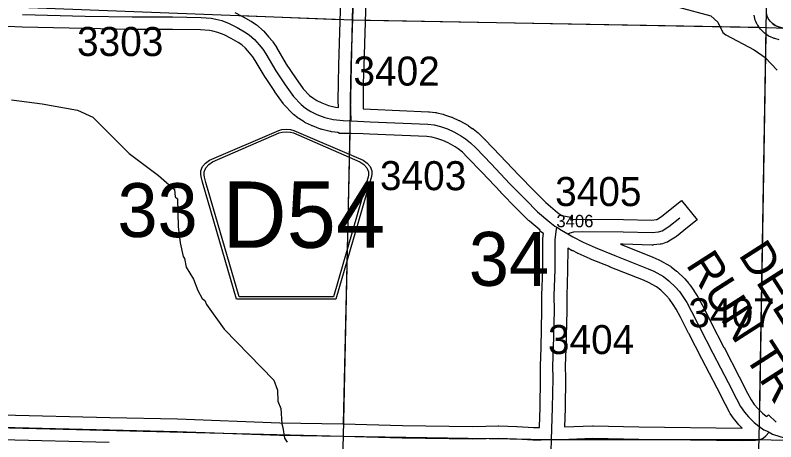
# Model space of a CAD drawing. Extents: x -157.2 to -99.3, y 12.2 to 46.2.
# Drawn here: x -126.843 to -125.008, y 22.393 to 23.422 of the extents above; entities that cross this region are included whole.
import ezdxf

# ---------------------------------------------------------------- set-up
doc = ezdxf.new("R2010")
doc.units = 0
for name, color, linetype in [('tdCoHydroRiver', 7, 'Continuous'), ('tdCoSecRdNmbr', 7, 'Continuous'), ('tdCoSecRdTxt', 7, 'Continuous'), ('tdCoSecRteBand', 7, 'Continuous'), ('tdCoSecRteCL', 7, 'Continuous'), ('tdCoSectLine', 7, 'Continuous'), ('tdCoSectLinePart', 7, 'Continuous'), ('tdCoSectNmbr', 7, 'Continuous'), ('tdCoShieldCoRteHrd', 7, 'Continuous'), ('tdCoSurfAsphalt', 7, 'Continuous'), ('tdCoSurfEarth', 7, 'Continuous'), ('tdCoSurfGravel', 7, 'Continuous'), ('tdCoTwpBndryShd', 7, 'Continuous')]:
    doc.layers.add(name, color=color, linetype=linetype)

msp = doc.modelspace()

# ---------------------------------------------------------------- linework, layer by layer
at = {"layer": 'tdCoHydroRiver'}
for points in [[(-125.2432, 23.4414), (-125.165, 23.4202), (-125.148, 23.4055), (-125.1361, 23.3799), (-125.1284, 23.375), (-125.06, 23.3383), (-125.0337, 23.3201), (-125.0046, 23.2893)], [(-126.8515, 23.2179), (-126.7776, 23.2079), (-126.6928, 23.1928), (-126.6554, 23.176), (-126.568, 23.0882), (-126.4969, 23.0357), (-126.4584, 23.0014), (-126.4574, 22.984), (-126.4512, 22.9791), (-126.4499, 22.9128), (-126.4448, 22.8732), (-126.4378, 22.8399), (-126.4348, 22.835), (-126.4307, 22.8144), (-126.4126, 22.7855), (-126.4023, 22.7583), (-126.3918, 22.7391), (-126.3857, 22.7342), (-126.3812, 22.7246), (-126.3387, 22.665), (-126.2192, 22.5416), (-126.2104, 22.5177), (-126.2096, 22.4908), (-126.2022, 22.4732), (-126.2001, 22.4369), (-126.1972, 22.4273), (-126.1932, 22.402), (-126.1872, 22.3923)]]:
    msp.add_lwpolyline(points, dxfattribs=at)
at = {"layer": 'tdCoSecRteBand'}
for points in [[(-126.0633, 23.1995), (-126.0638, 23.2159), (-126.0638, 23.2165), (-126.0638, 23.217), (-126.0633, 23.2577), (-126.0633, 23.2579), (-126.0633, 23.2581), (-126.0623, 23.3015), (-126.0623, 23.3016), (-126.0623, 23.3018), (-126.0571, 23.461)], [(-125.9971, 23.4591), (-126.0023, 23.2999), (-126.0033, 23.2569), (-126.0038, 23.2169), (-126.0032, 23.1959), (-125.9856, 23.1951), (-125.9856, 23.1951), (-125.9856, 23.1951), (-125.846, 23.1892), (-125.8449, 23.1892), (-125.8438, 23.189), (-125.829, 23.1873), (-125.8272, 23.1871), (-125.8255, 23.1867), (-125.8102, 23.183), (-125.8088, 23.1826), (-125.8074, 23.1821), (-125.7904, 23.1762), (-125.7891, 23.1758), (-125.7879, 23.1752), (-125.7726, 23.1683), (-125.7713, 23.1678), (-125.7702, 23.1671), (-125.7514, 23.1565), (-125.7504, 23.1559), (-125.7494, 23.1552), (-125.7403, 23.1491), (-125.7394, 23.1485), (-125.7385, 23.1478), (-125.726, 23.138), (-125.7247, 23.1369), (-125.7235, 23.1358), (-125.7099, 23.1224), (-125.7095, 23.1221), (-125.7092, 23.1217), (-125.6732, 23.084), (-125.6731, 23.084), (-125.6731, 23.0839), (-125.6282, 23.0363), (-125.591, 22.9984), (-125.5629, 22.9703), (-125.5345, 22.9463), (-125.5252, 22.9391), (-125.502, 22.9353), (-125.5031, 22.9283), (-125.5023, 22.9285), (-125.4994, 22.9293), (-125.4963, 22.9294), (-125.4753, 22.9301), (-125.4747, 22.9301), (-125.4741, 22.9301), (-125.3759, 22.9294), (-125.3756, 22.9294), (-125.3754, 22.9294), (-125.3076, 22.9277), (-125.297, 22.9289), (-125.2948, 22.9296), (-125.2838, 22.9365), (-125.2588, 22.9566), (-125.2354, 22.9753), (-125.1978, 22.9286), (-125.2212, 22.9098), (-125.2476, 22.8886), (-125.249, 22.8875), (-125.2505, 22.8865), (-125.2663, 22.8767), (-125.2695, 22.8746), (-125.2732, 22.8735), (-125.2818, 22.8708), (-125.2846, 22.8699), (-125.2875, 22.8696), (-125.303, 22.8678), (-125.305, 22.8676), (-125.3071, 22.8677), (-125.3766, 22.8694), (-125.3831, 22.8694), (-125.305, 22.8384), (-125.3048, 22.8383), (-125.3045, 22.8382), (-125.2904, 22.8323), (-125.2888, 22.8316), (-125.2873, 22.8308), (-125.2642, 22.8177), (-125.2621, 22.8165), (-125.2603, 22.8151), (-125.2475, 22.805), (-125.2463, 22.804), (-125.2452, 22.803), (-125.2294, 22.7877), (-125.2286, 22.7869), (-125.2278, 22.786), (-125.2182, 22.7752), (-125.2169, 22.7737), (-125.2158, 22.772), (-125.2061, 22.7577), (-125.206, 22.7576), (-125.2059, 22.7574), (-125.198, 22.7453), (-125.1974, 22.7444), (-125.1969, 22.7434), (-125.185, 22.7219), (-125.1848, 22.7214), (-125.1845, 22.7209), (-125.1649, 22.6819), (-125.1332, 22.6209), (-125.1331, 22.6209), (-125.1331, 22.6208), (-125.0966, 22.5501), (-125.0966, 22.55), (-125.0966, 22.55), (-125.0764, 22.5107), (-125.0677, 22.4942), (-125.0602, 22.4832), (-125.0518, 22.4732), (-125.0406, 22.462), (-125.0318, 22.455), (-125.03, 22.4538), (-125.0255, 22.4585), (-125.007, 22.4408)], [(-126.3135, 23.4287), (-126.2943, 23.4191), (-126.2935, 23.4187), (-126.2927, 23.4182), (-126.2744, 23.4076), (-126.2736, 23.4072), (-126.2728, 23.4066), (-126.2617, 23.3992), (-126.2602, 23.3982), (-126.2588, 23.397), (-126.2462, 23.3861), (-126.2446, 23.3847), (-126.2431, 23.3831), (-126.232, 23.3702), (-126.232, 23.3702), (-126.232, 23.3702), (-126.2226, 23.3594), (-126.2211, 23.3576), (-126.2199, 23.3556), (-126.213, 23.3445), (-126.2128, 23.3442), (-126.2126, 23.344), (-126.1889, 23.3039), (-126.1671, 23.2711), (-126.1484, 23.2447), (-126.1329, 23.2286), (-126.125, 23.2224), (-126.1153, 23.2161), (-126.1036, 23.2105), (-126.0871, 23.2043), (-126.0706, 23.2004), (-126.0633, 23.1995)], [(-125.0002, 23.3624), (-125.0108, 23.3656), (-125.0123, 23.3661), (-125.0137, 23.3667), (-125.0213, 23.3699), (-125.024, 23.371), (-125.0264, 23.3726), (-125.033, 23.377), (-125.0352, 23.3785), (-125.0371, 23.3803), (-125.0402, 23.3832), (-125.0428, 23.3857), (-125.0454, 23.3882), (-125.0473, 23.3912), (-125.0517, 23.3981), (-125.0528, 23.3997), (-125.0536, 23.4014), (-125.0561, 23.4066), (-125.0578, 23.4102), (-125.0585, 23.4141), (-125.06, 23.4222)], [(-126.0038, 23.1358), (-126.0327, 23.137), (-126.0617, 23.1363), (-126.0618, 23.1383), (-126.0637, 23.1383), (-126.0637, 23.1391), (-126.0796, 23.1411), (-126.0812, 23.1413), (-126.0828, 23.1416), (-126.1027, 23.1463), (-126.1047, 23.1468), (-126.1065, 23.1475), (-126.126, 23.1549), (-126.1272, 23.1553), (-126.1282, 23.1558), (-126.1428, 23.1627), (-126.1446, 23.1636), (-126.1462, 23.1646), (-126.1588, 23.1728), (-126.16, 23.1735), (-126.1611, 23.1744), (-126.1717, 23.1828), (-126.1733, 23.1841), (-126.1747, 23.1855), (-126.1932, 23.2048), (-126.1948, 23.2064), (-126.1961, 23.2083), (-126.2163, 23.2369), (-126.2166, 23.2372), (-126.2168, 23.2376), (-126.2393, 23.2714), (-126.2397, 23.272), (-126.2401, 23.2726), (-126.2641, 23.3131), (-126.2696, 23.3219), (-126.2774, 23.331), (-126.2871, 23.3421), (-126.2966, 23.3503), (-126.3054, 23.3562), (-126.322, 23.3659), (-126.3391, 23.3744), (-126.3541, 23.3803), (-126.3658, 23.3834), (-126.3742, 23.3849), (-126.396, 23.3867), (-126.4638, 23.3877), (-126.5607, 23.3877), (-126.561, 23.3877), (-126.5613, 23.3877), (-126.675, 23.3897), (-126.6751, 23.3897), (-126.6752, 23.3897), (-126.8258, 23.3934), (-126.8261, 23.3934), (-126.8263, 23.3934), (-126.9143, 23.3968)], [(-126.8743, 22.4581), (-126.6145, 22.4517), (-126.4518, 22.4482), (-126.4515, 22.4482), (-126.4513, 22.4482), (-126.2043, 22.4393), (-126.0524, 22.4369), (-126.0522, 22.4369), (-126.052, 22.4369), (-125.9089, 22.4327), (-125.74, 22.43), (-125.708, 22.4312), (-125.7078, 22.4312), (-125.7077, 22.4312), (-125.6781, 22.4319), (-125.6771, 22.432), (-125.6761, 22.4319), (-125.6325, 22.4302), (-125.6322, 22.4302), (-125.632, 22.4302), (-125.5929, 22.428), (-125.578, 22.4278), (-125.578, 22.4294), (-125.5765, 22.4755), (-125.5755, 22.546), (-125.576, 22.5752), (-125.576, 22.5759), (-125.576, 22.5767), (-125.5745, 22.6199), (-125.5723, 22.7103), (-125.5725, 22.7456), (-125.5725, 22.7463), (-125.5725, 22.7469), (-125.5703, 22.8081), (-125.5701, 22.8806), (-125.5701, 22.882), (-125.5699, 22.8834), (-125.5688, 22.8953), (-125.5778, 22.901), (-125.5764, 22.9032), (-125.6025, 22.9252), (-125.6035, 22.926), (-125.6044, 22.9269), (-125.6335, 22.956), (-125.6336, 22.9561), (-125.6337, 22.9562), (-125.6712, 22.9945), (-125.6714, 22.9947), (-125.6716, 22.9949), (-125.7167, 23.0427), (-125.7523, 23.08), (-125.7643, 23.0918), (-125.7747, 23.1), (-125.782, 23.1049), (-125.7985, 23.1142), (-125.8113, 23.12), (-125.8257, 23.125), (-125.8378, 23.1279), (-125.8497, 23.1293), (-125.9882, 23.1352), (-126.0038, 23.1358)], [(-125.0898, 22.426), (-125.0895, 22.426), (-125.0952, 22.4317), (-125.0961, 22.4327), (-125.097, 22.4337), (-125.1071, 22.4458), (-125.108, 22.4468), (-125.1087, 22.448), (-125.1181, 22.4616), (-125.1191, 22.463), (-125.12, 22.4646), (-125.1296, 22.4829), (-125.1297, 22.483), (-125.1298, 22.4832), (-125.15, 22.5226), (-125.1864, 22.5933), (-125.2182, 22.6544), (-125.2183, 22.6546), (-125.2184, 22.6548), (-125.2379, 22.6935), (-125.2489, 22.7134), (-125.2561, 22.7244), (-125.2644, 22.7369), (-125.272, 22.7454), (-125.2858, 22.7588), (-125.2956, 22.7666), (-125.3153, 22.7776), (-125.3275, 22.7828), (-125.4078, 22.8147), (-125.4079, 22.8148), (-125.408, 22.8148), (-125.4549, 22.8338), (-125.4554, 22.834), (-125.4559, 22.8342), (-125.485, 22.8473), (-125.4856, 22.8476), (-125.4862, 22.8479), (-125.4988, 22.8542), (-125.4993, 22.8534), (-125.5101, 22.8598), (-125.5103, 22.8074), (-125.5103, 22.8069), (-125.5103, 22.8064), (-125.5125, 22.7454), (-125.5123, 22.7103), (-125.5123, 22.7098), (-125.5123, 22.7093), (-125.5145, 22.6183), (-125.5145, 22.6182), (-125.5145, 22.618), (-125.516, 22.5754), (-125.5155, 22.5466), (-125.5155, 22.5461), (-125.5155, 22.5457), (-125.5165, 22.4744), (-125.5165, 22.4741), (-125.5165, 22.4738), (-125.518, 22.4293), (-125.4503, 22.4317), (-125.4494, 22.4317), (-125.4485, 22.4317), (-125.3384, 22.4292), (-125.0898, 22.426)], [(-126.6159, 22.3917), (-126.8758, 22.3981)]]:
    msp.add_lwpolyline(points, dxfattribs=at)
at = {"layer": 'tdCoSecRteCL'}
for points in [[(-126.0325, 23.1671), (-126.0338, 23.2167), (-126.0333, 23.2574), (-126.0323, 23.3008), (-126.0271, 23.4601), (-126.0234, 23.5824), (-126.0224, 23.6261), (-126.0205, 23.7804), (-126.0163, 23.884), (-126.0158, 23.9568), (-126.0113, 24.1207), (-126.0108, 24.1863), (-126.0076, 24.2865), (-126.0039, 24.3824), (-126.0041, 24.4144)], [(-124.5269, 23.3752), (-124.5476, 23.3763), (-124.5922, 23.379), (-124.6721, 23.3803), (-124.8058, 23.3854), (-124.9072, 23.3862), (-124.9915, 23.3911), (-125.0021, 23.3943), (-125.0097, 23.3975), (-125.0164, 23.402), (-125.0195, 23.4049), (-125.0221, 23.4074), (-125.0265, 23.4143), (-125.029, 23.4195), (-125.0305, 23.4276), (-125.0309, 23.437), (-125.0287, 23.4932), (-125.0282, 23.5857), (-125.0285, 23.6607), (-125.0243, 23.7583), (-125.0223, 23.8358), (-125.0208, 23.9531), (-125.0196, 24.0387)], [(-126.8251, 23.4234), (-126.6744, 23.4197), (-126.5607, 23.4177), (-126.4636, 23.4177), (-126.3945, 23.4167), (-126.3704, 23.4147), (-126.3593, 23.4127), (-126.3447, 23.4088), (-126.327, 23.4019), (-126.3077, 23.3923), (-126.2895, 23.3817), (-126.2784, 23.3743), (-126.2658, 23.3634), (-126.2547, 23.3506), (-126.2453, 23.3398), (-126.2384, 23.3287), (-126.2143, 23.288), (-126.1918, 23.2542), (-126.1716, 23.2256), (-126.1531, 23.2063), (-126.1425, 23.198), (-126.1299, 23.1898), (-126.1154, 23.1829), (-126.0959, 23.1755), (-126.0759, 23.1708), (-126.052, 23.1679), (-126.0325, 23.1671)], [(-126.0325, 23.1671), (-125.9869, 23.1652), (-125.8473, 23.1592), (-125.8325, 23.1575), (-125.8172, 23.1538), (-125.8002, 23.1479), (-125.7849, 23.141), (-125.7662, 23.1304), (-125.7571, 23.1242), (-125.7445, 23.1144), (-125.7309, 23.101), (-125.6949, 23.0633), (-125.6498, 23.0155), (-125.6123, 22.9772), (-125.5832, 22.9481), (-125.5534, 22.923), (-125.541, 22.9134), (-125.5365, 22.9105)], [(-125.5099, 22.8945), (-125.5044, 22.8972), (-125.4952, 22.8994), (-125.4743, 22.9001), (-125.3761, 22.8994), (-125.3063, 22.8977), (-125.2908, 22.8994), (-125.2822, 22.9021), (-125.2664, 22.912), (-125.24, 22.9332)], [(-125.549, 22.3984), (-125.5465, 22.4748), (-125.5455, 22.5461), (-125.546, 22.5757), (-125.5445, 22.6191), (-125.5423, 22.7101), (-125.5425, 22.7458), (-125.5403, 22.8075), (-125.5401, 22.8805), (-125.5381, 22.9007), (-125.5365, 22.9105)], [(-125.5365, 22.9105), (-125.5252, 22.9035), (-125.5099, 22.8945)], [(-125.5099, 22.8945), (-125.4976, 22.8872), (-125.4727, 22.8747), (-125.4436, 22.8616), (-125.3968, 22.8426), (-125.3161, 22.8105), (-125.3021, 22.8046), (-125.2789, 22.7915), (-125.2661, 22.7814), (-125.2503, 22.7661), (-125.2407, 22.7553), (-125.231, 22.741), (-125.2232, 22.7289), (-125.2113, 22.7075), (-125.1916, 22.6682), (-125.1598, 22.6071), (-125.1233, 22.5363), (-125.1031, 22.4969), (-125.0934, 22.4786), (-125.0841, 22.465), (-125.074, 22.453), (-125.0606, 22.4396), (-125.0495, 22.4308), (-125.037, 22.4224), (-125.031, 22.4194), (-125.0245, 22.4161)], [(-127.0501, 22.4319), (-127.0085, 22.4313), (-126.8751, 22.4281), (-126.6152, 22.4217), (-126.4524, 22.4182), (-126.205, 22.4093), (-126.0529, 22.4069), (-125.9096, 22.4027), (-125.7397, 22.4), (-125.7069, 22.4012), (-125.6773, 22.4019), (-125.6337, 22.4002), (-125.594, 22.398), (-125.5745, 22.3978), (-125.549, 22.3984)], [(-125.549, 22.3984), (-125.5264, 22.399), (-125.4492, 22.4017), (-125.339, 22.3992), (-125.0896, 22.396), (-125.0568, 22.3968), (-125.0462, 22.3987), (-125.0386, 22.4017), (-125.0322, 22.4079), (-125.0245, 22.4161)], [(-125.0245, 22.4161), (-125.016, 22.4118), (-124.9987, 22.4056), (-124.9768, 22.3994), (-124.9529, 22.395), (-124.9085, 22.3935), (-124.7916, 22.3923), (-124.7292, 22.3901), (-124.6962, 22.3886), (-124.6865, 22.3871), (-124.6705, 22.3837), (-124.6624, 22.3802), (-124.6486, 22.3743), (-124.6328, 22.3669), (-124.6111, 22.3533), (-124.5542, 22.3098)], [(-125.5866, 21.3633), (-125.5832, 21.4716), (-125.579, 21.5969), (-125.5758, 21.6815), (-125.5719, 21.7772), (-125.5679, 21.8891), (-125.5655, 21.9424), (-125.5637, 22.0065), (-125.5628, 22.058), (-125.5608, 22.1049), (-125.5544, 22.2169), (-125.5531, 22.2526), (-125.5499, 22.3695), (-125.549, 22.3984)]]:
    msp.add_lwpolyline(points, dxfattribs=at)
at = {"layer": 'tdCoSectLine'}
for points in [[(-126.0291, 23.4106), (-126.0044, 24.4144)], [(-125.0315, 23.3927), (-125.0109, 24.3738)], [(-127.0217, 23.4484), (-126.0291, 23.4106)], [(-126.0513, 22.4068), (-126.0291, 23.4106)], [(-126.0291, 23.4106), (-125.0315, 23.3927)], [(-125.0483, 22.3984), (-125.0315, 23.3927)], [(-125.0315, 23.3927), (-124.5273, 23.3752), (-124.0337, 23.3389)], [(-127.0504, 22.4319), (-126.0513, 22.4068)], [(-126.0841, 21.3833), (-126.0513, 22.4068)], [(-126.0513, 22.4068), (-125.5494, 22.3984), (-125.0483, 22.3984)], [(-125.0927, 21.3452), (-125.0483, 22.3984)], [(-125.0483, 22.3984), (-124.554, 22.3852), (-124.0606, 22.3578)]]:
    msp.add_lwpolyline(points, dxfattribs=at)
at = {"layer": 'tdCoSectLinePart'}
for points in [[(-126.2994, 23.4209), (-126.0592, 23.4117)], [(-125.999, 23.41), (-125.0488, 23.393)], [(-125.0471, 22.4681), (-125.0318, 23.3762)], [(-126.0507, 22.4362), (-126.0352, 23.1371)]]:
    msp.add_lwpolyline(points, dxfattribs=at)
at = {"layer": 'tdCoShieldCoRteHrd'}
for points in [[(-126.3088, 22.7368), (-126.3908, 23.0196), (-126.3947, 23.0328), (-126.3954, 23.0387), (-126.3954, 23.0465), (-126.3911, 23.0568), (-126.3839, 23.0653), (-126.3743, 23.072), (-126.207, 23.1443), (-126.1995, 23.146), (-126.1891, 23.1469), (-126.1787, 23.146), (-126.1711, 23.1443), (-126.0039, 23.072), (-125.9943, 23.0653), (-125.987, 23.0568), (-125.9828, 23.0465), (-125.9828, 23.0387), (-125.9835, 23.0328), (-125.9874, 23.0196), (-126.0693, 22.7368)], [(-126.303, 22.7431), (-126.3827, 23.0183), (-126.3864, 23.031), (-126.3871, 23.0366), (-126.3871, 23.0441), (-126.3831, 23.054), (-126.3761, 23.0622), (-126.3669, 23.0686), (-126.2063, 23.138), (-126.1991, 23.1396), (-126.1891, 23.1405), (-126.1791, 23.1396), (-126.1719, 23.138), (-126.0113, 23.0686), (-126.0021, 23.0622), (-125.9951, 23.054), (-125.991, 23.0441), (-125.991, 23.0366), (-125.9917, 23.031), (-125.9954, 23.0183), (-126.0752, 22.7431)]]:
    msp.add_lwpolyline(points, close=True, dxfattribs=at)
at = {"layer": 'tdCoSurfAsphalt'}
for points in [[(-126.8251, 23.4234), (-126.6744, 23.4197), (-126.5607, 23.4177), (-126.4636, 23.4177), (-126.3945, 23.4167), (-126.3704, 23.4147), (-126.3593, 23.4127), (-126.3447, 23.4088), (-126.327, 23.4019), (-126.3077, 23.3923), (-126.2895, 23.3817), (-126.2784, 23.3743), (-126.2658, 23.3634), (-126.2547, 23.3506), (-126.2453, 23.3398), (-126.2384, 23.3287), (-126.2143, 23.288), (-126.1918, 23.2542), (-126.1716, 23.2256), (-126.1531, 23.2063), (-126.1425, 23.198), (-126.1299, 23.1898), (-126.1154, 23.1829), (-126.0959, 23.1755), (-126.0759, 23.1708), (-126.052, 23.1679), (-126.0325, 23.1671)], [(-126.0325, 23.1671), (-125.9869, 23.1652), (-125.8473, 23.1592), (-125.8325, 23.1575), (-125.8172, 23.1538), (-125.8002, 23.1479), (-125.7849, 23.141), (-125.7662, 23.1304), (-125.7571, 23.1242), (-125.7445, 23.1144), (-125.7309, 23.101), (-125.6949, 23.0633), (-125.6498, 23.0155), (-125.6123, 22.9772), (-125.5832, 22.9481), (-125.5534, 22.923), (-125.541, 22.9134), (-125.5365, 22.9105)], [(-125.5365, 22.9105), (-125.5252, 22.9035), (-125.5099, 22.8945), (-125.4976, 22.8872), (-125.4727, 22.8747), (-125.4436, 22.8616), (-125.3968, 22.8426), (-125.3161, 22.8105), (-125.3021, 22.8046), (-125.2789, 22.7915), (-125.2661, 22.7814), (-125.2503, 22.7661), (-125.2407, 22.7553), (-125.231, 22.741), (-125.2232, 22.7289), (-125.2113, 22.7075), (-125.1916, 22.6682), (-125.1598, 22.6071), (-125.1233, 22.5363), (-125.1031, 22.4969), (-125.0934, 22.4786), (-125.0841, 22.465), (-125.074, 22.453), (-125.0606, 22.4396), (-125.0495, 22.4308), (-125.037, 22.4224), (-125.031, 22.4194), (-125.0245, 22.4161)], [(-125.0245, 22.4161), (-125.016, 22.4118), (-124.9987, 22.4056)]]:
    msp.add_lwpolyline(points, dxfattribs=at)
at = {"layer": 'tdCoSurfEarth'}
msp.add_lwpolyline([(-126.0325, 23.1671), (-126.0338, 23.2167), (-126.0333, 23.2574), (-126.0323, 23.3008), (-126.0271, 23.4601), (-126.0234, 23.5824), (-126.0224, 23.6261), (-126.0205, 23.7804), (-126.0163, 23.884), (-126.0158, 23.9568), (-126.0113, 24.1207), (-126.0108, 24.1863), (-126.0076, 24.2865), (-126.0039, 24.3824), (-126.0041, 24.4144)], dxfattribs=at)
at = {"layer": 'tdCoSurfGravel'}
for points in [[(-125.0195, 23.4049), (-125.0221, 23.4074), (-125.0265, 23.4143), (-125.029, 23.4195), (-125.0305, 23.4276), (-125.0309, 23.437), (-125.0287, 23.4932), (-125.0282, 23.5857), (-125.0285, 23.6607), (-125.0243, 23.7583), (-125.0223, 23.8358), (-125.0208, 23.9531), (-125.0196, 24.0387)], [(-125.0195, 23.4049), (-125.0164, 23.402), (-125.0097, 23.3975), (-125.0021, 23.3943), (-124.9915, 23.3911), (-124.9072, 23.3862), (-124.8058, 23.3854), (-124.6721, 23.3803), (-124.5922, 23.379), (-124.5476, 23.3763), (-124.5269, 23.3752), (-124.5054, 23.3741), (-124.4036, 23.3667), (-124.303, 23.3593), (-124.2386, 23.3554), (-124.1967, 23.3544), (-124.1723, 23.3522), (-124.1274, 23.347), (-124.0702, 23.3406), (-124.0519, 23.3398), (-124.0455, 23.3408), (-124.0401, 23.344), (-124.0383, 23.3461)], [(-125.5099, 22.8945), (-125.5044, 22.8972), (-125.4952, 22.8994), (-125.4743, 22.9001), (-125.3761, 22.8994), (-125.3063, 22.8977), (-125.2908, 22.8994), (-125.2822, 22.9021), (-125.2664, 22.912), (-125.24, 22.9332)], [(-125.549, 22.3984), (-125.5465, 22.4748), (-125.5455, 22.5461), (-125.546, 22.5757), (-125.5445, 22.6191), (-125.5423, 22.7101), (-125.5425, 22.7458), (-125.5403, 22.8075), (-125.5401, 22.8805), (-125.5381, 22.9007), (-125.5365, 22.9105)], [(-128.0515, 22.4684), (-128.0151, 22.4668), (-127.7239, 22.4564), (-127.5027, 22.45), (-127.3135, 22.4434), (-127.1611, 22.4375), (-127.082, 22.4323), (-127.0501, 22.4319), (-127.0085, 22.4313), (-126.8751, 22.4281), (-126.6152, 22.4217), (-126.4524, 22.4182), (-126.205, 22.4093), (-126.0529, 22.4069), (-125.9096, 22.4027), (-125.7397, 22.4), (-125.7069, 22.4012), (-125.6773, 22.4019), (-125.6337, 22.4002), (-125.594, 22.398), (-125.5745, 22.3978), (-125.549, 22.3984)], [(-125.549, 22.3984), (-125.5264, 22.399), (-125.4492, 22.4017), (-125.339, 22.3992), (-125.0896, 22.396), (-125.0568, 22.3968), (-125.0462, 22.3987), (-125.0386, 22.4017), (-125.0322, 22.4079), (-125.0245, 22.4161)], [(-125.5866, 21.3633), (-125.5832, 21.4716), (-125.579, 21.5969), (-125.5758, 21.6815), (-125.5719, 21.7772), (-125.5679, 21.8891), (-125.5655, 21.9424), (-125.5637, 22.0065), (-125.5628, 22.058), (-125.5608, 22.1049), (-125.5544, 22.2169), (-125.5531, 22.2526), (-125.5499, 22.3695), (-125.549, 22.3984)]]:
    msp.add_lwpolyline(points, dxfattribs=at)
at = {"layer": 'tdCoTwpBndryShd'}
msp.add_lwpolyline([(-134.9318, 22.8156), (-134.4557, 22.7924), (-134.4358, 22.7912), (-133.9924, 22.771), (-132.9878, 22.7194), (-131.9959, 22.6724), (-131.9265, 22.6703), (-131.0078, 22.6109), (-130.02, 22.5553), (-129.0347, 22.4935), (-128.0519, 22.4684), (-127.0504, 22.4319), (-126.0513, 22.4068), (-125.5494, 22.3984), (-125.0483, 22.3984), (-124.554, 22.3852)], dxfattribs=at)

# ---------------------------------------------------------------- texts
at = {"layer": 'tdCoSecRdNmbr'}
for s, height, rotation, p in [('3303', 0.07, 359.9035, (-126.6938, 23.3237)), ('3402', 0.07, 359.904, (-126.0271, 23.2524)), ('3403', 0.07, 359.9041, (-125.9631, 23.0002)), ('3405', 0.07, 359.9044, (-125.5405, 22.9619)), ('3406', 0.03, 359.9064, (-125.5374, 22.9106)), ('3407', 0.07, 359.9047, (-125.2192, 22.6695)), ('3404', 0.07, 359.9044, (-125.5579, 22.6049))]:
    msp.add_text(s, height=height, rotation=rotation, dxfattribs=at).set_placement(p)
at = {"layer": 'tdCoSecRdTxt'}
for s, p in [('DEER', (-125.0996, 22.8444)), ('RUN TR', (-125.2266, 22.8203))]:
    msp.add_text(s, height=0.08, rotation=302.6351, dxfattribs=at).set_placement(p)
at = {"layer": 'tdCoSectNmbr'}
for s, rotation, p in [('33', 359.9036, (-126.5963, 22.887)), ('34', 359.9042, (-125.7487, 22.7694))]:
    msp.add_text(s, height=0.13, rotation=rotation, dxfattribs=at).set_placement(p)
at = {"layer": 'tdCoShieldCoRteHrd'}
msp.add_text('D54', height=0.16, dxfattribs=at).set_placement((-126.3428, 22.861))

doc.saveas('drawing.dxf')
